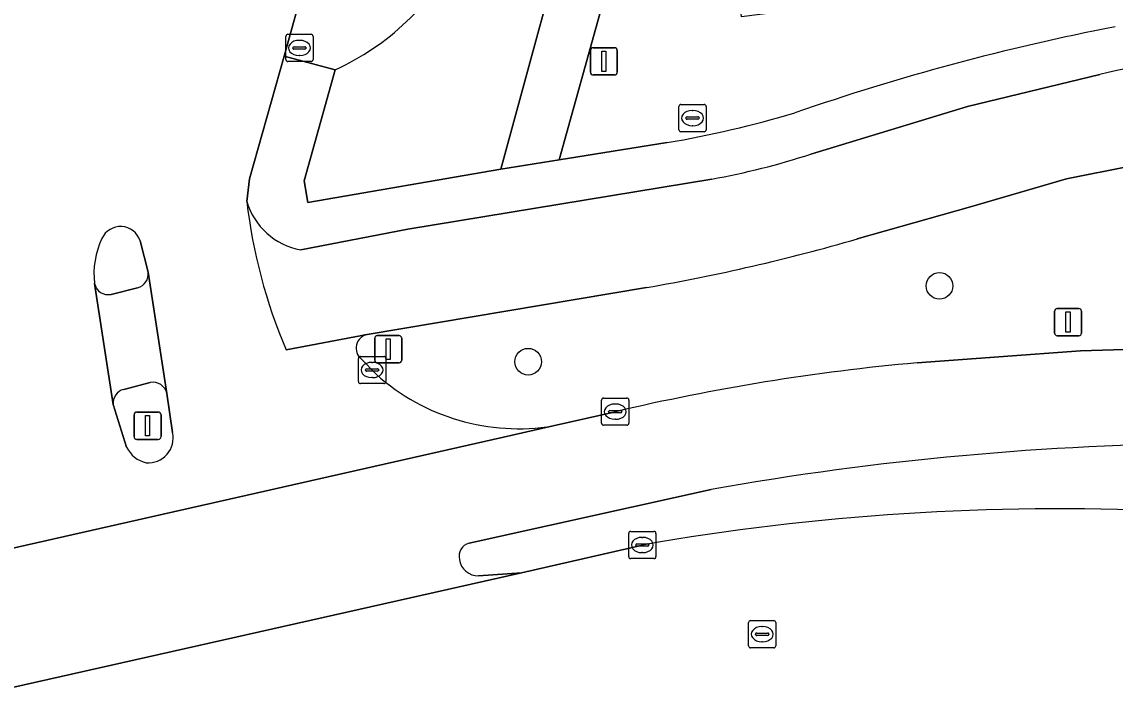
# Model space of a CAD drawing. Extents: x 159817 to 160765, y 380688 to 381638.
# Drawn here: x 160346.29 to 160386.42, y 380905.08 to 380929.93 of the extents above; entities that cross this region are included whole.
import ezdxf

# ---------------------------------------------------------------- set-up
doc = ezdxf.new("R2010")
doc.units = 0
for name, color, linetype in [('IMGEO_Berm_groen', 7, 'Continuous'), ('IMGEO_Boom', 7, 'Continuous'), ('IMGEO_Fietspad_gesloten', 7, 'Continuous'), ('IMGEO_Fietspad_open', 7, 'Continuous'), ('IMGEO_Grasland_overig', 7, 'Continuous'), ('IMGEO_Groenvoorziening', 7, 'Continuous'), ('IMGEO_Kolk', 7, 'Continuous'), ('IMGEO_Lichtmast', 7, 'Continuous'), ('IMGEO_Rijbaan_lokaal_gesloten', 7, 'Continuous'), ('IMGEO_Rijbaan_lokaal_open', 7, 'Continuous'), ('IMGEO_Rioolput', 7, 'Continuous'), ('IMGEO_Verkeersbordpaal', 7, 'Continuous'), ('IMGEO_Verkeerseiland_gesloten', 7, 'Continuous'), ('IMGEO_Verkeerseiland_open', 7, 'Continuous'), ('IMGEO_Voetpad_gesloten', 7, 'Continuous'), ('IMGEO_Voetpad_open', 7, 'Continuous')]:
    doc.layers.add(name, color=color, linetype=linetype)

msp = doc.modelspace()

# ---------------------------------------------------------------- linework, layer by layer
at = {"layer": 'IMGEO_Berm_groen'}
for points in [[(160411.195, 380922.382), (160402.4, 380923.517), (160393.886, 380924.452), (160389.682, 380924.677), (160386.972, 380924.63), (160384.628, 380924.167), (160381.108, 380923.145), (160376.955, 380921.965)], [(160369.215, 380920.18), (160358.963, 380918.462)], [(160379.147, 380917.42), (160385.147, 380917.861), (160388.38, 380917.962)], [(160358.744, 380917.561), (160359.301, 380916.988)], [(160365.784, 380915.103), (160368.072, 380915.623)]]:
    msp.add_lwpolyline(points, dxfattribs=at)
for centre, radius, start, end in [((160356.416, 380993.353), 74.284, 279.92173, 286.05128), ((160359.068, 380917.959), 0.513, 101.7774, 230.8995), ((160386.185, 380839.018), 78.717, 95.12957, 103.3031), ((160364.527, 380922.872), 7.87, 228.3869, 279.1884)]:
    msp.add_arc(centre, radius, start, end, dxfattribs=at)
at = {"layer": 'IMGEO_Boom'}
for centre in [(160379.971, 380920.243), (160364.871, 380917.461)]:
    msp.add_circle(centre, 0.489, dxfattribs=at)
at = {"layer": 'IMGEO_Fietspad_gesloten'}
for points in [[(160385.853, 380927.996), (160380.996, 380926.828), (160375.247, 380925.077)], [(160376.955, 380921.965), (160381.108, 380923.145), (160384.628, 380924.167), (160386.972, 380924.63), (160389.682, 380924.677), (160393.886, 380924.452), (160402.4, 380923.517), (160411.195, 380922.382), (160413.72, 380921.925)], [(160371.608, 380924.162), (160360.457, 380922.323), (160356.523, 380921.567)], [(160355.987, 380917.902), (160358.963, 380918.462), (160369.215, 380920.18)]]:
    msp.add_lwpolyline(points, dxfattribs=at)
for centre, radius, start, end in [((160388.971, 380916.002), 12.392, 80.6196, 104.5734), ((160366.87, 380950.701), 26.958, 280.1234, 288.1047), ((160356.969, 380924.056), 2.529, 196.3538, 259.8319), ((160373.964, 380925.585), 19.55, 186.5815, 203.1398), ((160356.416, 380993.353), 74.284, 279.92173, 286.05128)]:
    msp.add_arc(centre, radius, start, end, dxfattribs=at)
at = {"layer": 'IMGEO_Fietspad_open'}
for points in [[(160351.609, 380916.291), (160350.92, 380920.752)], [(160348.955, 380920.327), (160349.639, 380915.892)], [(160350.536, 380920.171), (160349.561, 380919.932)], [(160350.025, 380916.447), (160351.001, 380916.699)]]:
    msp.add_lwpolyline(points, dxfattribs=at)
for centre, radius, start, end in [((160350.402, 380920.677), 0.524, 284.851, 8.2252), ((160349.456, 380920.434), 0.513, 192.0237, 281.7824), ((160351.098, 380916.186), 0.522, 11.5644, 100.7082), ((160350.155, 380915.945), 0.518, 104.4778, 185.8854)]:
    msp.add_arc(centre, radius, start, end, dxfattribs=at)
at = {"layer": 'IMGEO_Grasland_overig'}
msp.add_lwpolyline([(160404.708, 380936.846), (160390.704, 380934.852), (160390.872, 380932.973), (160394.664, 380933.447), (160394.742, 380932.923), (160372.7, 380930.113), (160372.644, 380930.696), (160373.954, 380930.86), (160373.392, 380935.148), (160368.91, 380935.289), (160366.01, 380924.865), (160369.978, 380925.499)], dxfattribs=at)
for centre, radius, start, end in [((160402.235, 380847.392), 83.86, 100.87075, 109.20054), ((160362.551, 380968.022), 43.167, 279.9073, 286.2841)]:
    msp.add_arc(centre, radius, start, end, dxfattribs=at)
at = {"layer": 'IMGEO_Groenvoorziening'}
for points in [[(160358.359, 380937.397), (160357.217, 380933.32), (160356.383, 380930.344), (160355.913, 380928.675), (160357.784, 380928.171)], [(160357.784, 380928.171), (160356.648, 380924.094), (160356.779, 380923.304), (160363.87, 380924.531), (160366.792, 380935.248)]]:
    msp.add_lwpolyline(points, dxfattribs=at)
msp.add_arc((160353.858, 380936.833), 9.51, 294.3806, 332.6844, dxfattribs=at)
msp.add_arc((160353.858, 380936.833), 9.51, 294.3806, 332.6844, dxfattribs=at)
at = {"layer": 'IMGEO_Kolk'}
for p, q in [((160358.642, 380916.731), (160358.642, 380917.583)), ((160358.717, 380917.657), (160359.569, 380917.657)), ((160359.643, 380917.583), (160359.643, 380916.731)), ((160358.901, 380917.151), (160358.901, 380917.163)), ((160359.339, 380917.114), (160358.941, 380917.114)), ((160358.944, 380917.2), (160359.342, 380917.2)), ((160359.13, 380917.437), (160359.155, 380917.437)), ((160359.385, 380917.163), (160359.385, 380917.151)), ((160359.153, 380916.877), (160359.128, 380916.877)), ((160359.569, 380916.657), (160358.717, 380916.657)), ((160367.567, 380915.203), (160367.567, 380916.055)), ((160367.642, 380916.129), (160368.494, 380916.129)), ((160368.055, 380915.909), (160368.08, 380915.909)), ((160368.568, 380916.055), (160368.568, 380915.203)), ((160367.826, 380915.623), (160367.826, 380915.635)), ((160368.264, 380915.586), (160367.866, 380915.586)), ((160367.869, 380915.672), (160368.267, 380915.672)), ((160368.31, 380915.635), (160368.31, 380915.623)), ((160368.494, 380915.129), (160367.642, 380915.129)), ((160368.078, 380915.349), (160368.053, 380915.349)), ((160368.562, 380910.309), (160368.562, 380911.161)), ((160368.637, 380911.235), (160369.489, 380911.235)), ((160369.563, 380911.161), (160369.563, 380910.309)), ((160368.821, 380910.729), (160368.821, 380910.741)), ((160369.259, 380910.692), (160368.861, 380910.692)), ((160368.864, 380910.778), (160369.262, 380910.778)), ((160369.05, 380911.015), (160369.075, 380911.015)), ((160369.305, 380910.741), (160369.305, 380910.729)), ((160369.073, 380910.455), (160369.048, 380910.455)), ((160369.489, 380910.235), (160368.637, 380910.235))]:
    msp.add_line(p, q, dxfattribs=at)
for points in [[(160358.642, 380916.731), (160358.642, 380917.583)], [(160358.717, 380917.657), (160359.569, 380917.657)], [(160359.643, 380917.583), (160359.643, 380916.731)], [(160359.569, 380916.657), (160358.717, 380916.657)], [(160367.567, 380915.203), (160367.567, 380916.055)], [(160367.642, 380916.129), (160368.494, 380916.129)], [(160368.568, 380916.055), (160368.568, 380915.203)], [(160368.494, 380915.129), (160367.642, 380915.129)], [(160368.562, 380910.309), (160368.562, 380911.161)], [(160368.637, 380911.235), (160369.489, 380911.235)], [(160369.563, 380911.161), (160369.563, 380910.309)], [(160369.489, 380910.235), (160368.637, 380910.235)]]:
    msp.add_lwpolyline(points, dxfattribs=at)
for centre, radius, start, end in [((160358.719, 380917.581), 0.0765, 91.552, 178.448), ((160358.719, 380917.581), 0.0765, 91.552, 178.448), ((160359.567, 380917.581), 0.0765, 1.552, 88.448), ((160359.567, 380917.581), 0.0765, 1.552, 88.448), ((160358.941, 380917.16), 0.0403, 85.8775, 175.7526), ((160358.938, 380917.15), 0.0366, 178.938, 274.7102), ((160359.342, 380917.157), 0.043, 264.8664, 352.4533), ((160359.346, 380917.162), 0.0386, 1.7309, 96.639), ((160358.719, 380916.733), 0.0765, 181.552, 268.448), ((160358.719, 380916.733), 0.0765, 181.552, 268.448), ((160359.567, 380916.733), 0.0765, 271.552, 358.448), ((160359.567, 380916.733), 0.0765, 271.552, 358.448), ((160367.644, 380916.053), 0.0765, 91.552, 178.448), ((160367.644, 380916.053), 0.0765, 91.552, 178.448), ((160368.492, 380916.053), 0.0765, 1.552, 88.448), ((160368.492, 380916.053), 0.0765, 1.552, 88.448), ((160367.866, 380915.632), 0.0403, 85.8775, 175.7526), ((160367.863, 380915.622), 0.0366, 178.938, 274.7102), ((160368.267, 380915.629), 0.043, 264.8664, 352.4533), ((160368.271, 380915.634), 0.0386, 1.7309, 96.639), ((160367.644, 380915.205), 0.0765, 181.552, 268.448), ((160367.644, 380915.205), 0.0765, 181.552, 268.448), ((160368.492, 380915.205), 0.0765, 271.552, 358.448), ((160368.492, 380915.205), 0.0765, 271.552, 358.448), ((160368.639, 380911.159), 0.0765, 91.552, 178.448), ((160368.639, 380911.159), 0.0765, 91.552, 178.448), ((160369.487, 380911.159), 0.0765, 1.552, 88.448), ((160369.487, 380911.159), 0.0765, 1.552, 88.448), ((160368.861, 380910.738), 0.0403, 85.8775, 175.7526), ((160368.858, 380910.728), 0.0366, 178.938, 274.7102), ((160369.262, 380910.735), 0.043, 264.8664, 352.4533), ((160369.266, 380910.74), 0.0386, 1.7309, 96.639), ((160368.639, 380910.311), 0.0765, 181.552, 268.448), ((160368.639, 380910.311), 0.0765, 181.552, 268.448), ((160369.487, 380910.311), 0.0765, 271.552, 358.448), ((160369.487, 380910.311), 0.0765, 271.552, 358.448)]:
    msp.add_arc(centre, radius, start, end, dxfattribs=at)
for centre, major_axis, ratio, start_param, end_param in [((160359.129, 380917.157), (-0.387, 0.002), 0.722429, 4.712389, 7.853982), ((160359.154, 380917.157), (-0.39, 0.002), 0.717154, 1.570796, 4.712389), ((160368.054, 380915.629), (-0.387, 0.002), 0.722429, 4.712389, 7.853982), ((160368.079, 380915.629), (-0.39, 0.002), 0.717154, 1.570796, 4.712389), ((160369.049, 380910.735), (-0.387, 0.002), 0.722429, 4.712389, 7.853982), ((160369.074, 380910.735), (-0.39, 0.002), 0.717154, 1.570796, 4.712389)]:
    msp.add_ellipse(centre, major_axis=major_axis, ratio=ratio, start_param=start_param, end_param=end_param, dxfattribs=at)
at = {"layer": 'IMGEO_Lichtmast'}
for p, q in [((160367.154, 380928.083), (160367.154, 380928.883)), ((160367.154, 380928.883), (160367.154, 380928.083)), ((160367.254, 380928.983), (160368.044, 380928.983)), ((160368.044, 380928.983), (160367.254, 380928.983)), ((160368.144, 380928.883), (160368.144, 380928.083)), ((160368.144, 380928.083), (160368.144, 380928.883)), ((160368.044, 380927.983), (160367.254, 380927.983)), ((160367.254, 380927.983), (160368.044, 380927.983)), ((160350.403, 380914.712), (160350.403, 380915.512)), ((160350.403, 380915.512), (160350.403, 380914.712)), ((160350.503, 380915.612), (160351.293, 380915.612)), ((160351.293, 380915.612), (160350.503, 380915.612)), ((160351.393, 380915.512), (160351.393, 380914.712)), ((160351.393, 380914.712), (160351.393, 380915.512)), ((160351.293, 380914.612), (160350.503, 380914.612)), ((160350.503, 380914.612), (160351.293, 380914.612))]:
    msp.add_line(p, q, dxfattribs=at)
for points in [[(160367.574, 380928.858), (160367.724, 380928.858), (160367.724, 380928.108), (160367.574, 380928.108), (160367.574, 380928.858)], [(160350.823, 380915.487), (160350.973, 380915.487), (160350.973, 380914.737), (160350.823, 380914.737), (160350.823, 380915.487)]]:
    msp.add_lwpolyline(points, dxfattribs=at)
for centre, start, end in [((160367.254, 380928.883), 90, 180), ((160367.254, 380928.883), 90, 180), ((160368.044, 380928.883), 0, 90), ((160368.044, 380928.883), 360, 90), ((160367.254, 380928.083), 180, 270), ((160367.254, 380928.083), 180, 270), ((160368.044, 380928.083), 270, 0), ((160368.044, 380928.083), 270, 0), ((160350.503, 380915.512), 90, 180), ((160350.503, 380915.512), 90, 180), ((160351.293, 380915.512), 0, 90), ((160351.293, 380915.512), 360, 90), ((160350.503, 380914.712), 180, 270), ((160350.503, 380914.712), 180, 270), ((160351.293, 380914.712), 270, 0), ((160351.293, 380914.712), 270, 0)]:
    msp.add_arc(centre, 0.1, start, end, dxfattribs=at)
at = {"layer": 'IMGEO_Rijbaan_lokaal_gesloten'}
for points in [[(160388.38, 380917.962), (160385.147, 380917.861), (160379.147, 380917.42)], [(160368.072, 380915.623), (160365.784, 380915.103), (160363.96, 380914.689), (160340.751, 380909.448), (160327.056, 380906.346)], [(160362.701, 380910.804), (160371.584, 380912.772)], [(160369.063, 380910.733), (160364.631, 380909.719), (160344.017, 380905.08)], [(160344.017, 380905.08), (160364.631, 380909.719), (160363.051, 380909.604)]]:
    msp.add_lwpolyline(points, dxfattribs=at)
for centre, radius, start, end in [((160386.185, 380839.018), 78.717, 95.12957, 103.3031), ((160390.792, 380804.598), 109.866, 80.65468, 100.06906), ((160384.352, 380823.483), 88.58, 74.93975, 99.93912), ((160362.829, 380910.323), 0.497, 104.9138, 194.2548), ((160363.04, 380910.305), 0.701, 188.4978, 270.9056)]:
    msp.add_arc(centre, radius, start, end, dxfattribs=at)
at = {"layer": 'IMGEO_Rijbaan_lokaal_open'}
for points in [[(160354.543, 380923.344), (160354.639, 380924.165), (160355.913, 380928.675), (160356.383, 380930.344)], [(160350.622, 380921.895), (160350.92, 380920.752), (160351.609, 380916.291), (160351.818, 380914.862)], [(160350.125, 380914.326), (160349.639, 380915.892), (160348.955, 380920.327)], [(160358.963, 380918.462), (160355.987, 380917.902)], [(160359.301, 380916.988), (160358.744, 380917.561)], [(160340.751, 380909.448), (160363.96, 380914.689), (160365.784, 380915.103)]]:
    msp.add_lwpolyline(points, dxfattribs=at)
for centre, radius, start, end in [((160373.964, 380925.585), 19.55, 186.5815, 203.1398), ((160349.907, 380921.673), 0.749, 17.2801, 155.5928), ((160351.907, 380920.695), 2.975, 154.3656, 187.103), ((160359.068, 380917.959), 0.513, 101.7774, 230.8995), ((160364.527, 380922.872), 7.87, 228.3869, 279.1884), ((160350.924, 380914.664), 0.916, 265.4335, 12.4948), ((160351.113, 380914.827), 1.108, 206.9088, 256.332)]:
    msp.add_arc(centre, radius, start, end, dxfattribs=at)
at = {"layer": 'IMGEO_Rioolput'}
for p, q in [((160355.976, 380928.547), (160355.976, 380929.399)), ((160356.051, 380929.473), (160356.903, 380929.473)), ((160356.464, 380929.253), (160356.489, 380929.253)), ((160356.977, 380929.399), (160356.977, 380928.547)), ((160356.235, 380928.967), (160356.235, 380928.979)), ((160356.673, 380928.93), (160356.275, 380928.93)), ((160356.278, 380929.016), (160356.676, 380929.016)), ((160356.719, 380928.979), (160356.719, 380928.967)), ((160356.903, 380928.473), (160356.051, 380928.473)), ((160356.487, 380928.693), (160356.462, 380928.693)), ((160370.405, 380925.974), (160370.405, 380926.826)), ((160370.48, 380926.9), (160371.332, 380926.9)), ((160371.406, 380926.826), (160371.406, 380925.974)), ((160370.664, 380926.394), (160370.664, 380926.406)), ((160371.102, 380926.357), (160370.704, 380926.357)), ((160370.707, 380926.443), (160371.105, 380926.443)), ((160370.893, 380926.68), (160370.918, 380926.68)), ((160371.148, 380926.406), (160371.148, 380926.394)), ((160371.332, 380925.9), (160370.48, 380925.9)), ((160370.916, 380926.12), (160370.891, 380926.12)), ((160372.962, 380907.036), (160372.962, 380907.888)), ((160373.037, 380907.962), (160373.889, 380907.962)), ((160373.963, 380907.888), (160373.963, 380907.036)), ((160373.221, 380907.456), (160373.221, 380907.468)), ((160373.264, 380907.505), (160373.662, 380907.505)), ((160373.45, 380907.742), (160373.475, 380907.742)), ((160373.705, 380907.468), (160373.705, 380907.456)), ((160373.659, 380907.419), (160373.261, 380907.419)), ((160373.473, 380907.182), (160373.448, 380907.182)), ((160373.889, 380906.962), (160373.037, 380906.962))]:
    msp.add_line(p, q, dxfattribs=at)
for points in [[(160355.976, 380928.547), (160355.976, 380929.399)], [(160356.051, 380929.473), (160356.903, 380929.473)], [(160356.977, 380929.399), (160356.977, 380928.547)], [(160356.903, 380928.473), (160356.051, 380928.473)], [(160370.405, 380925.974), (160370.405, 380926.826)], [(160370.48, 380926.9), (160371.332, 380926.9)], [(160371.406, 380926.826), (160371.406, 380925.974)], [(160371.332, 380925.9), (160370.48, 380925.9)], [(160372.962, 380907.036), (160372.962, 380907.888)], [(160373.037, 380907.962), (160373.889, 380907.962)], [(160373.963, 380907.888), (160373.963, 380907.036)], [(160373.889, 380906.962), (160373.037, 380906.962)]]:
    msp.add_lwpolyline(points, dxfattribs=at)
for centre, radius, start, end in [((160356.053, 380929.397), 0.0765, 91.552, 178.448), ((160356.053, 380929.397), 0.0765, 91.552, 178.448), ((160356.901, 380929.397), 0.0765, 1.552, 88.448), ((160356.901, 380929.397), 0.0765, 1.552, 88.448), ((160356.275, 380928.976), 0.0403, 85.8775, 175.7526), ((160356.272, 380928.966), 0.0366, 178.938, 274.7102), ((160356.676, 380928.973), 0.043, 264.8664, 352.4533), ((160356.68, 380928.978), 0.0386, 1.7309, 96.639), ((160356.053, 380928.549), 0.0765, 181.552, 268.448), ((160356.053, 380928.549), 0.0765, 181.552, 268.448), ((160356.901, 380928.549), 0.0765, 271.552, 358.448), ((160356.901, 380928.549), 0.0765, 271.552, 358.448), ((160370.482, 380926.824), 0.0765, 91.552, 178.448), ((160370.482, 380926.824), 0.0765, 91.552, 178.448), ((160371.33, 380926.824), 0.0765, 1.552, 88.448), ((160371.33, 380926.824), 0.0765, 1.552, 88.448), ((160370.704, 380926.403), 0.0403, 85.8775, 175.7526), ((160370.701, 380926.393), 0.0366, 178.938, 274.7102), ((160371.105, 380926.4), 0.043, 264.8664, 352.4533), ((160371.109, 380926.405), 0.0386, 1.7309, 96.639), ((160370.482, 380925.976), 0.0765, 181.552, 268.448), ((160370.482, 380925.976), 0.0765, 181.552, 268.448), ((160371.33, 380925.976), 0.0765, 271.552, 358.448), ((160371.33, 380925.976), 0.0765, 271.552, 358.448), ((160373.039, 380907.886), 0.0765, 91.552, 178.448), ((160373.039, 380907.886), 0.0765, 91.552, 178.448), ((160373.887, 380907.886), 0.0765, 1.552, 88.448), ((160373.887, 380907.886), 0.0765, 1.552, 88.448), ((160373.261, 380907.465), 0.0403, 85.8775, 175.7526), ((160373.258, 380907.455), 0.0366, 178.938, 274.7102), ((160373.662, 380907.462), 0.043, 264.8664, 352.4533), ((160373.666, 380907.467), 0.0386, 1.7309, 96.639), ((160373.039, 380907.038), 0.0765, 181.552, 268.448), ((160373.039, 380907.038), 0.0765, 181.552, 268.448), ((160373.887, 380907.038), 0.0765, 271.552, 358.448), ((160373.887, 380907.038), 0.0765, 271.552, 358.448)]:
    msp.add_arc(centre, radius, start, end, dxfattribs=at)
for centre, major_axis, ratio, start_param, end_param in [((160356.463, 380928.973), (-0.387, 0.002), 0.722429, 4.712389, 7.853982), ((160356.488, 380928.973), (-0.39, 0.002), 0.717154, 1.570796, 4.712389), ((160370.892, 380926.4), (-0.387, 0.002), 0.722429, 4.712389, 7.853982), ((160370.917, 380926.4), (-0.39, 0.002), 0.717154, 1.570796, 4.712389), ((160373.449, 380907.462), (-0.387, 0.002), 0.722429, 4.712389, 7.853982), ((160373.474, 380907.462), (-0.39, 0.002), 0.717154, 1.570796, 4.712389)]:
    msp.add_ellipse(centre, major_axis=major_axis, ratio=ratio, start_param=start_param, end_param=end_param, dxfattribs=at)
at = {"layer": 'IMGEO_Verkeersbordpaal'}
for p, q in [((160384.195, 380918.514), (160384.195, 380919.314)), ((160384.195, 380919.314), (160384.195, 380918.514)), ((160384.295, 380919.414), (160385.085, 380919.414)), ((160385.085, 380919.414), (160384.295, 380919.414)), ((160385.185, 380919.314), (160385.185, 380918.514)), ((160385.185, 380918.514), (160385.185, 380919.314)), ((160359.24, 380917.52), (160359.24, 380918.32)), ((160359.24, 380918.32), (160359.24, 380917.52)), ((160359.34, 380918.42), (160360.13, 380918.42)), ((160360.13, 380918.42), (160359.34, 380918.42)), ((160360.23, 380918.32), (160360.23, 380917.52)), ((160360.23, 380917.52), (160360.23, 380918.32)), ((160385.085, 380918.414), (160384.295, 380918.414)), ((160384.295, 380918.414), (160385.085, 380918.414)), ((160360.13, 380917.42), (160359.34, 380917.42)), ((160359.34, 380917.42), (160360.13, 380917.42))]:
    msp.add_line(p, q, dxfattribs=at)
for points in [[(160384.615, 380919.289), (160384.765, 380919.289), (160384.765, 380918.539), (160384.615, 380918.539), (160384.615, 380919.289)], [(160359.66, 380918.295), (160359.81, 380918.295), (160359.81, 380917.545), (160359.66, 380917.545), (160359.66, 380918.295)]]:
    msp.add_lwpolyline(points, dxfattribs=at)
for centre, start, end in [((160384.295, 380919.314), 90, 180), ((160384.295, 380919.314), 90, 180), ((160385.085, 380919.314), 0, 90), ((160385.085, 380919.314), 360, 90), ((160359.34, 380918.32), 90, 180), ((160359.34, 380918.32), 90, 180), ((160360.13, 380918.32), 0, 90), ((160360.13, 380918.32), 360, 90), ((160384.295, 380918.514), 180, 270), ((160384.295, 380918.514), 180, 270), ((160385.085, 380918.514), 270, 0), ((160385.085, 380918.514), 270, 0), ((160359.34, 380917.52), 180, 270), ((160359.34, 380917.52), 180, 270), ((160360.13, 380917.52), 270, 0), ((160360.13, 380917.52), 270, 0)]:
    msp.add_arc(centre, 0.1, start, end, dxfattribs=at)
at = {"layer": 'IMGEO_Verkeerseiland_gesloten'}
for points in [[(160371.584, 380912.772), (160362.701, 380910.804)], [(160363.051, 380909.604), (160364.631, 380909.719), (160369.063, 380910.733)]]:
    msp.add_lwpolyline(points, dxfattribs=at)
for centre, radius, start, end in [((160390.792, 380804.598), 109.866, 80.65468, 100.06906), ((160384.352, 380823.483), 88.58, 74.93975, 99.93912), ((160362.829, 380910.323), 0.497, 104.9138, 194.2548), ((160363.04, 380910.305), 0.701, 188.4978, 270.9056)]:
    msp.add_arc(centre, radius, start, end, dxfattribs=at)
at = {"layer": 'IMGEO_Verkeerseiland_open'}
for points in [[(160350.92, 380920.752), (160350.622, 380921.895)], [(160349.561, 380919.932), (160350.536, 380920.171)], [(160351.001, 380916.699), (160350.025, 380916.447)], [(160351.818, 380914.862), (160351.609, 380916.291)], [(160349.639, 380915.892), (160350.125, 380914.326)]]:
    msp.add_lwpolyline(points, dxfattribs=at)
for centre, radius, start, end in [((160349.907, 380921.673), 0.749, 17.2801, 155.5928), ((160351.907, 380920.695), 2.975, 154.3656, 187.103), ((160350.402, 380920.677), 0.524, 284.851, 8.2252), ((160349.456, 380920.434), 0.513, 192.0237, 281.7824), ((160351.098, 380916.186), 0.522, 11.5644, 100.7082), ((160350.155, 380915.945), 0.518, 104.4778, 185.8854), ((160350.924, 380914.664), 0.916, 265.4335, 12.4948), ((160351.113, 380914.827), 1.108, 206.9088, 256.332)]:
    msp.add_arc(centre, radius, start, end, dxfattribs=at)
at = {"layer": 'IMGEO_Voetpad_gesloten'}
msp.add_lwpolyline([(160379.663, 380974.494), (160380.195, 380976.44), (160383.349, 380987.897), (160384.765, 380993.05), (160387.612, 381003.416), (160392.163, 381020.034), (160390.244, 381020.561), (160389.725, 381018.672), (160388.668, 381014.799), (160383.857, 380997.286), (160383.412, 380995.667), (160382.844, 380993.598), (160381.688, 380989.395), (160375.429, 380966.613), (160374.365, 380962.762), (160366.933, 380935.758), (160366.792, 380935.248), (160363.87, 380924.531), (160366.01, 380924.865), (160368.91, 380935.289), (160369.04, 380935.791), (160370.739, 380941.975), (160373.321, 380951.367), (160377.883, 380967.953)], close=True, dxfattribs=at)
at = {"layer": 'IMGEO_Voetpad_open'}
for points in [[(160369.978, 380925.499), (160366.01, 380924.865), (160363.87, 380924.531), (160356.779, 380923.304), (160356.648, 380924.094), (160357.784, 380928.171), (160355.913, 380928.675), (160354.639, 380924.165), (160354.543, 380923.344)], [(160375.247, 380925.077), (160380.996, 380926.828), (160385.853, 380927.996)], [(160356.523, 380921.567), (160360.457, 380922.323), (160371.608, 380924.162)]]:
    msp.add_lwpolyline(points, dxfattribs=at)
for centre, radius, start, end in [((160402.235, 380847.392), 83.86, 100.87075, 109.20054), ((160388.971, 380916.002), 12.392, 80.6196, 104.5734), ((160362.551, 380968.022), 43.167, 279.9073, 286.2841), ((160366.87, 380950.701), 26.958, 280.1234, 288.1047), ((160356.969, 380924.056), 2.529, 196.3538, 259.8319)]:
    msp.add_arc(centre, radius, start, end, dxfattribs=at)

doc.saveas('drawing.dxf')
